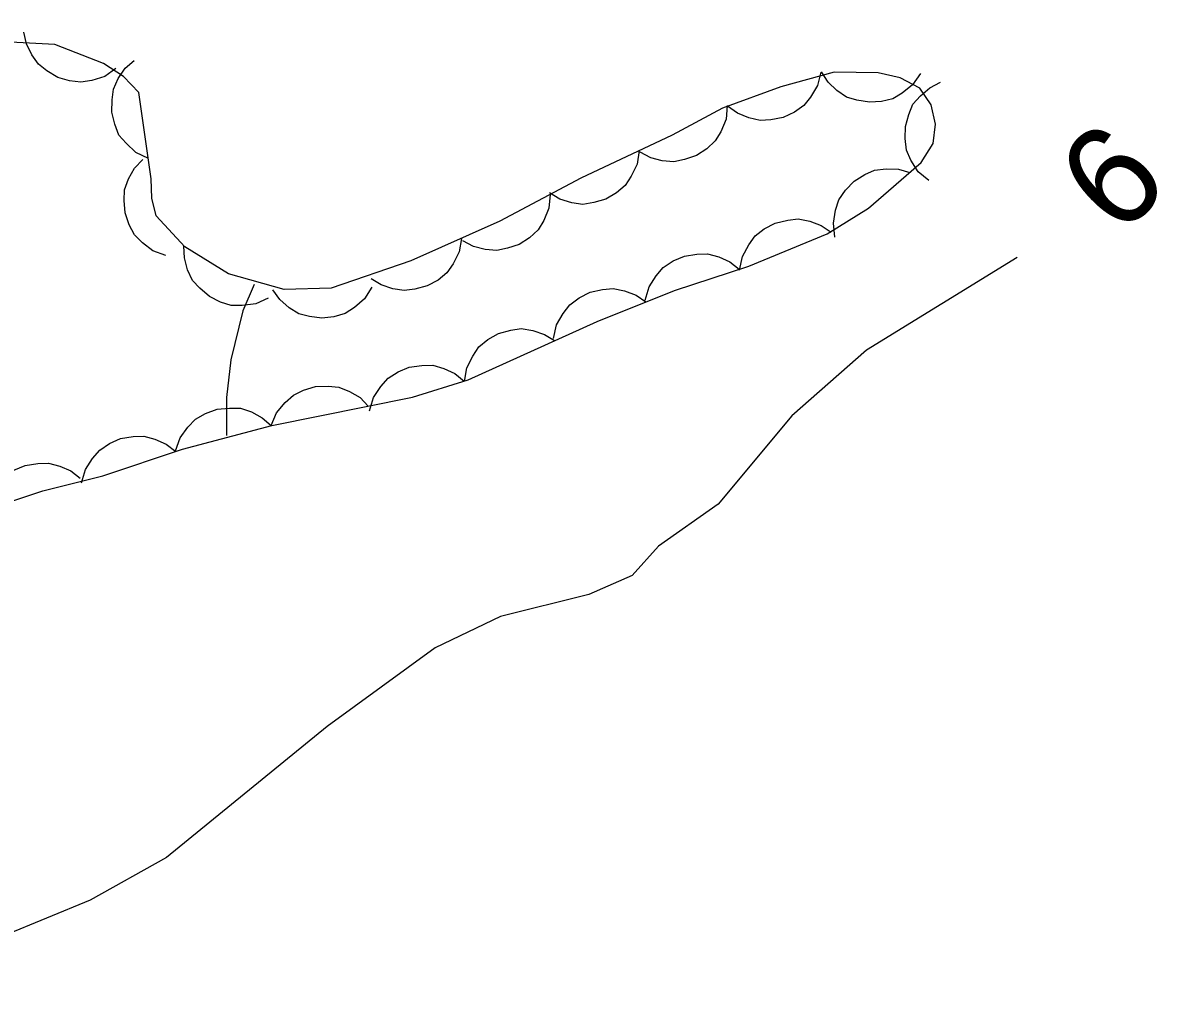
# Model space of a CAD drawing. Extents: x 336540 to 340074, y 5572036 to 5573747.
# Drawn here: x 336842.24 to 336876.6, y 5573517.45 to 5573546.74 of the extents above; entities that cross this region are included whole.
import ezdxf

# ---------------------------------------------------------------- set-up
doc = ezdxf.new("R2010")
doc.units = 0
for name, color, linetype in [('Niveau 2', 7, 'Continuous'), ('Niveau 44', 7, 'Continuous'), ('Niveau 7', 7, 'Continuous')]:
    doc.layers.add(name, color=color, linetype=linetype)

msp = doc.modelspace()

# ---------------------------------------------------------------- linework, layer by layer
at = {"layer": 'Niveau 2'}
msp.add_lwpolyline([(336872.36, 5573539.63), (336867.79, 5573536.83), (336865.53, 5573534.84), (336863.3, 5573532.17), (336861.5, 5573530.89), (336860.7, 5573530.01), (336859.39, 5573529.43), (336856.71, 5573528.77), (336854.73, 5573527.82), (336851.46, 5573525.44), (336846.6, 5573521.47), (336844.29, 5573520.18), (336837.67, 5573517.45)], dxfattribs=at)
at = {"layer": 'Niveau 44'}
for points in [[(336841.1, 5573531.98), (336842.85, 5573532.57), (336844.67, 5573533.02), (336847.08, 5573533.83), (336849.79, 5573534.55), (336854.05, 5573535.4), (336855.73, 5573535.93), (336859.64, 5573537.7), (336861.98, 5573538.63), (336864.23, 5573539.37), (336866.6, 5573540.35), (336867.85, 5573541.13), (336869.45, 5573542.51), (336869.81, 5573543.08), (336869.88, 5573543.67), (336869.75, 5573544.25), (336869.41, 5573544.76), (336868.81, 5573545.07), (336868.15, 5573545.22), (336866.81, 5573545.24), (336865.2, 5573544.8), (336863.43, 5573544.15), (336861.91, 5573543.34), (336859.14, 5573542.03), (336856.69, 5573540.73), (336854, 5573539.53), (336851.59, 5573538.7), (336850.16, 5573538.66), (336848.48, 5573539.14), (336847.15, 5573539.96), (336846.29, 5573540.89), (336846.16, 5573541.43), (336846.14, 5573542.01), (336845.76, 5573544.63), (336845.3, 5573545.11), (336844.69, 5573545.5), (336843.22, 5573546.08), (336830.69, 5573546.74)], [(336845.07, 5573545.35), (336844.73, 5573545.11), (336844.34, 5573544.99), (336844.01, 5573544.94), (336843.66, 5573544.98), (336843.31, 5573545.08), (336842.98, 5573545.28), (336842.72, 5573545.48), (336842.52, 5573545.77), (336842.36, 5573546.1), (336842.28, 5573546.45)], [(336846.05, 5573542.63), (336845.67, 5573542.81), (336845.38, 5573543.09), (336845.16, 5573543.34), (336845.03, 5573543.67), (336844.94, 5573544.03), (336844.95, 5573544.41), (336844.99, 5573544.73), (336845.14, 5573545.05), (336845.35, 5573545.36), (336845.62, 5573545.6)], [(336866.41, 5573545.24), (336866.31, 5573544.84), (336866.1, 5573544.49), (336865.9, 5573544.23), (336865.61, 5573544.03), (336865.27, 5573543.87), (336864.9, 5573543.8), (336864.57, 5573543.78), (336864.23, 5573543.86), (336863.89, 5573544), (336863.59, 5573544.21)], [(336869.43, 5573545.2), (336869.19, 5573544.86), (336868.87, 5573544.61), (336868.59, 5573544.44), (336868.25, 5573544.35), (336867.88, 5573544.33), (336867.5, 5573544.4), (336867.19, 5573544.49), (336866.9, 5573544.69), (336866.63, 5573544.94), (336866.43, 5573545.25)], [(336869.68, 5573541.96), (336869.36, 5573542.23), (336869.14, 5573542.58), (336869.01, 5573542.88), (336868.96, 5573543.23), (336868.97, 5573543.6), (336869.08, 5573543.96), (336869.2, 5573544.27), (336869.43, 5573544.53), (336869.71, 5573544.77), (336870.03, 5573544.94)], [(336863.58, 5573544.23), (336863.54, 5573543.82), (336863.38, 5573543.44), (336863.21, 5573543.16), (336862.96, 5573542.92), (336862.65, 5573542.72), (336862.28, 5573542.6), (336861.96, 5573542.53), (336861.61, 5573542.56), (336861.26, 5573542.65), (336860.94, 5573542.82)], [(336860.91, 5573542.87), (336860.85, 5573542.46), (336860.67, 5573542.09), (336860.49, 5573541.81), (336860.22, 5573541.59), (336859.9, 5573541.4), (336859.54, 5573541.3), (336859.21, 5573541.24), (336858.87, 5573541.29), (336858.51, 5573541.4), (336858.2, 5573541.59)], [(336846.58, 5573539.69), (336846.19, 5573539.83), (336845.87, 5573540.08), (336845.63, 5573540.32), (336845.47, 5573540.62), (336845.35, 5573540.98), (336845.32, 5573541.36), (336845.33, 5573541.68), (336845.45, 5573542.01), (336845.63, 5573542.34), (336845.88, 5573542.6)], [(336866.84, 5573540.25), (336866.79, 5573540.67), (336866.86, 5573541.07), (336866.96, 5573541.38), (336867.16, 5573541.67), (336867.42, 5573541.94), (336867.74, 5573542.14), (336868.04, 5573542.28), (336868.39, 5573542.32), (336868.76, 5573542.31), (336869.11, 5573542.21)], [(336858.22, 5573541.54), (336858.18, 5573541.13), (336858.02, 5573540.75), (336857.85, 5573540.47), (336857.59, 5573540.23), (336857.28, 5573540.03), (336856.92, 5573539.91), (336856.6, 5573539.84), (336856.25, 5573539.87), (336855.89, 5573539.97), (336855.57, 5573540.14)], [(336863.95, 5573539.25), (336864.04, 5573539.66), (336864.23, 5573540.02), (336864.42, 5573540.29), (336864.7, 5573540.5), (336865.03, 5573540.67), (336865.41, 5573540.76), (336865.73, 5573540.8), (336866.08, 5573540.73), (336866.42, 5573540.6), (336866.72, 5573540.4)], [(336855.53, 5573540.21), (336855.46, 5573539.8), (336855.28, 5573539.44), (336855.09, 5573539.17), (336854.82, 5573538.95), (336854.49, 5573538.77), (336854.12, 5573538.67), (336853.8, 5573538.63), (336853.45, 5573538.68), (336853.1, 5573538.8), (336852.8, 5573538.99)], [(336849.68, 5573538.4), (336849.3, 5573538.23), (336848.89, 5573538.18), (336848.56, 5573538.18), (336848.23, 5573538.28), (336847.9, 5573538.45), (336847.61, 5573538.7), (336847.39, 5573538.94), (336847.24, 5573539.26), (336847.14, 5573539.62), (336847.12, 5573539.98)], [(336861.09, 5573538.34), (336861.21, 5573538.74), (336861.43, 5573539.08), (336861.64, 5573539.33), (336861.94, 5573539.53), (336862.28, 5573539.67), (336862.66, 5573539.73), (336862.98, 5573539.74), (336863.32, 5573539.65), (336863.66, 5573539.5), (336863.94, 5573539.28)], [(336852.82, 5573538.73), (336852.59, 5573538.38), (336852.29, 5573538.12), (336852.01, 5573537.94), (336851.67, 5573537.84), (336851.3, 5573537.8), (336850.93, 5573537.85), (336850.61, 5573537.93), (336850.31, 5573538.11), (336850.03, 5573538.36), (336849.82, 5573538.65)], [(336858.32, 5573537.18), (336858.41, 5573537.59), (336858.61, 5573537.94), (336858.81, 5573538.2), (336859.09, 5573538.41), (336859.43, 5573538.58), (336859.8, 5573538.66), (336860.12, 5573538.69), (336860.47, 5573538.62), (336860.82, 5573538.49), (336861.11, 5573538.29)], [(336855.62, 5573535.88), (336855.69, 5573536.29), (336855.87, 5573536.65), (336856.06, 5573536.93), (336856.33, 5573537.15), (336856.65, 5573537.33), (336857.02, 5573537.43), (336857.34, 5573537.48), (336857.69, 5573537.42), (336858.04, 5573537.3), (336858.35, 5573537.12)], [(336852.75, 5573534.99), (336852.87, 5573535.39), (336853.09, 5573535.73), (336853.31, 5573535.98), (336853.61, 5573536.17), (336853.95, 5573536.31), (336854.33, 5573536.36), (336854.66, 5573536.37), (336855, 5573536.27), (336855.33, 5573536.12), (336855.61, 5573535.89)], [(336849.77, 5573534.55), (336849.93, 5573534.93), (336850.19, 5573535.24), (336850.44, 5573535.47), (336850.75, 5573535.62), (336851.11, 5573535.73), (336851.49, 5573535.74), (336851.82, 5573535.71), (336852.14, 5573535.58), (336852.46, 5573535.39), (336852.71, 5573535.13)], [(336846.87, 5573533.78), (336847.01, 5573534.17), (336847.25, 5573534.5), (336847.48, 5573534.74), (336847.78, 5573534.91), (336848.13, 5573535.04), (336848.51, 5573535.07), (336848.84, 5573535.07), (336849.17, 5573534.96), (336849.5, 5573534.78), (336849.77, 5573534.55)], [(336844.03, 5573532.81), (336844.15, 5573533.21), (336844.36, 5573533.55), (336844.58, 5573533.8), (336844.87, 5573534), (336845.21, 5573534.15), (336845.59, 5573534.21), (336845.91, 5573534.22), (336846.25, 5573534.13), (336846.59, 5573533.98), (336846.88, 5573533.76)], [(336841.15, 5573532), (336841.26, 5573532.4), (336841.48, 5573532.74), (336841.69, 5573533), (336841.98, 5573533.19), (336842.32, 5573533.34), (336842.7, 5573533.4), (336843.03, 5573533.41), (336843.37, 5573533.32), (336843.7, 5573533.17), (336843.99, 5573532.95)]]:
    msp.add_lwpolyline(points, dxfattribs=at)
at = {"layer": 'Niveau 7'}
msp.add_lwpolyline([(336849.25, 5573538.82), (336848.91, 5573538.02), (336848.55, 5573536.53), (336848.42, 5573535.39), (336848.42, 5573534.24)], dxfattribs=at)

# ---------------------------------------------------------------- texts
at = {"layer": 'Niveau 2'}
msp.add_text('9', height=3, rotation=223.9744, dxfattribs=at).set_placement((336874.97, 5573543.94))

doc.saveas('drawing.dxf')
